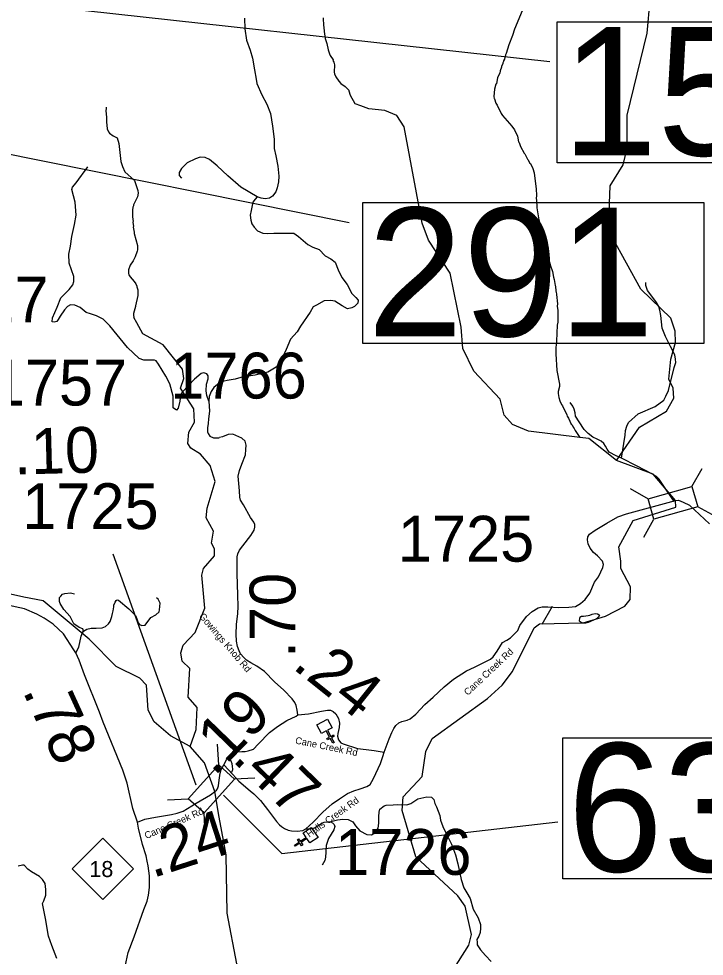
# Model space of a CAD drawing. Extents: x 1248224 to 1454986, y 825081 to 985870.
# Drawn here: x 1346513 to 1353986, y 940528 to 950753 of the extents above; entities that cross this region are included whole.
import ezdxf

# ---------------------------------------------------------------- set-up
doc = ezdxf.new("R2010")
doc.units = 0
for name, color, linetype in [('Exist Cultural Church CELL', 7, 'Continuous'), ('Exist Hydrographic Creek Single Shore', 7, 'Continuous'), ('Exist Hydrographic Misc Water Feature', 7, 'Continuous'), ('Exist Road Non-System Type 51', 7, 'Continuous'), ('Exist Road Primary NC Attributed', 7, 'Continuous'), ('Exist Road Primary NC Mileage Hundredths English Label', 7, 'Continuous'), ('Exist Road Primary NC Shield CELL', 7, 'Continuous'), ('Exist Road Primary NC Shield Number Label', 7, 'Continuous'), ('Exist Road Secondary Mileage Hundredths English Label', 7, 'Continuous'), ('Exist Road Secondary Structure Standard Bridge CELL', 7, 'Continuous'), ('Exist Road Secondary Structure Standard Bridge Number Label', 7, 'Continuous'), ('Exist Road Secondary Type 51 Attributed', 7, 'Continuous'), ('Exist Road Secondary Type 51 Label', 7, 'Continuous'), ('Exist Road Secondary Type 51 Number Label', 7, 'Continuous')]:
    doc.layers.add(name, color=color, linetype=linetype)

msp = doc.modelspace()

# ---------------------------------------------------------------- linework, layer by layer
at = {"layer": 'Exist Cultural Church CELL'}
for points in [[(1349929, 943021), (1349879, 942994), (1349915, 942926), (1349943, 942942), (1349950, 942928), (1349922, 942912), (1349951, 942859), (1349937, 942852), (1349908, 942905), (1349880, 942890), (1349872, 942904), (1349901, 942919), (1349865, 942986), (1349814, 942959), (1349763, 943052), (1349878, 943114)], [(1349686, 941764), (1349654, 941812), (1349591, 941770), (1349608, 941743), (1349595, 941734), (1349577, 941761), (1349527, 941728), (1349518, 941741), (1349569, 941774), (1349551, 941801), (1349564, 941810), (1349582, 941783), (1349645, 941825), (1349614, 941873), (1349702, 941932), (1349775, 941823)]]:
    msp.add_lwpolyline(points, close=True, dxfattribs=at)
at = {"layer": 'Exist Hydrographic Creek Single Shore'}
for points in [[(1353029, 945934), (1353279, 946297), (1353575, 946472), (1353653, 946615), (1353647, 946723), (1353599, 946823), (1353620, 947039), (1353674, 947222), (1353669, 947346), (1353622, 947489), (1353295, 947804), (1352983, 948371), (1352945, 948546), (1352961, 948930), (1353100, 949160), (1353146, 949343), (1353145, 949701), (1353365, 950596), (1353397, 950964)], [(1353029, 945934), (1352726, 946174), (1352629, 946187), (1352069, 946256), (1351895, 946328), (1351806, 946429), (1351760, 946603), (1351474, 946911), (1351355, 947157), (1351335, 947390), (1351214, 947977), (1350980, 948339), (1350909, 948525), (1350716, 949573), (1350635, 949699), (1350503, 949751), (1350328, 949771), (1350242, 949802), (1350181, 949825)], [(1353671, 945499), (1353430, 945786), (1353029, 945934)], [(1351239, 940363), (1351420, 940648), (1351447, 940766), (1351379, 941076), (1351298, 941186), (1350841, 941612), (1350693, 942117), (1350705, 942268), (1350910, 942487), (1350949, 942762), (1351019, 942902), (1351621, 943340), (1351783, 943484), (1351894, 943633), (1352130, 944111), (1352189, 944152), (1352665, 944166), (1352908, 944236), (1353119, 944347), (1353179, 944421), (1353182, 944556), (1353078, 944758), (1353075, 944836), (1353054, 944994), (1353209, 945281), (1353675, 945427), (1353671, 945499)], [(1348382, 942817), (1348168, 942933), (1347988, 943084), (1347924, 943214), (1347905, 943486), (1347832, 943563), (1347576, 943687), (1347282, 943985), (1346777, 944406), (1346567, 944444), (1345884, 944599), (1345790, 944588), (1345379, 944710)], [(1348651, 942324), (1348539, 942638), (1348382, 942817)], [(1349151, 940072), (1349123, 940090), (1348889, 940446), (1348784, 941000), (1348773, 941634), (1348698, 942044), (1348651, 942324)]]:
    msp.add_lwpolyline(points, dxfattribs=at)
at = {"layer": 'Exist Hydrographic Misc Water Feature'}
for points in [[(1352000, 950839), (1351916, 950641), (1351896, 950569), (1351854, 950470), (1351828, 950375), (1351820, 950359), (1351807, 950311), (1351798, 950295), (1351798, 950287), (1351790, 950272), (1351790, 950264), (1351777, 950232), (1351777, 950224), (1351760, 950184), (1351756, 950160), (1351731, 950113), (1351721, 950045), (1351715, 950039), (1351700, 949986), (1351692, 949906), (1351696, 949884), (1351698, 949878)], [(1349833, 950763), (1349835, 950675), (1349838, 950667), (1349838, 950643), (1349842, 950635), (1349841, 950613), (1349852, 950539), (1349870, 950483), (1349886, 950414), (1349904, 950358), (1349909, 950354), (1349939, 950305), (1349938, 950297), (1349946, 950281), (1349953, 950249), (1349952, 950169), (1349955, 950153), (1349971, 950120), (1350002, 950074), (1350025, 950047), (1350072, 950014), (1350111, 949973), (1350110, 949968), (1350126, 949921), (1350176, 949830), (1350181, 949825)], [(1351698, 949878), (1351712, 949833), (1351728, 949809), (1351770, 949720), (1351785, 949698), (1351889, 949582), (1351918, 949541), (1351949, 949472), (1351961, 949412), (1351967, 949404), (1351982, 949359), (1352021, 949287), (1352028, 949278), (1352059, 949222), (1352067, 949214), (1352082, 949181), (1352090, 949173), (1352117, 949118), (1352132, 949072), (1352154, 948896), (1352157, 948828), (1352154, 948788), (1352158, 948780), (1352160, 948690), (1352181, 948559), (1352236, 948346), (1352254, 948238), (1352265, 948189), (1352287, 948125), (1352299, 948101), (1352306, 948068), (1352333, 947996), (1352343, 947936), (1352351, 947911), (1352361, 947843), (1352365, 947835), (1352368, 947783), (1352372, 947775), (1352375, 947747), (1352385, 947643), (1352384, 947619), (1352391, 947570), (1352388, 947443), (1352384, 947411), (1352376, 947235), (1352368, 947163), (1352369, 947099), (1352379, 946915), (1352408, 946766), (1352407, 946742), (1352392, 946687), (1352392, 946665), (1352399, 946624), (1352410, 946586), (1352429, 946546), (1352441, 946530), (1352487, 946435), (1352490, 946420), (1352506, 946396), (1352536, 946331), (1352544, 946323), (1352556, 946299), (1352567, 946283), (1352577, 946261), (1352629, 946187)], [(1347465, 949789), (1347467, 949773), (1347463, 949749), (1347469, 949681), (1347468, 949627), (1347478, 949554), (1347490, 949518), (1347501, 949504), (1347541, 949475), (1347584, 949454), (1347603, 949394), (1347626, 949197), (1347643, 949141), (1347670, 949084), (1347774, 948990), (1347812, 948881), (1347813, 948849), (1347806, 948809), (1347764, 948722), (1347764, 948714), (1347756, 948698), (1347751, 948666), (1347753, 948594), (1347760, 948542), (1347758, 948536), (1347763, 948486), (1347761, 948480), (1347770, 948426), (1347769, 948410), (1347807, 948281), (1347808, 948233), (1347805, 948217), (1347780, 948158), (1347759, 948114), (1347727, 948066), (1347709, 948016), (1347708, 947976), (1347712, 947959), (1347727, 947937), (1347772, 947886), (1347790, 947862), (1347801, 947837), (1347801, 947829), (1347812, 947797), (1347812, 947733), (1347784, 947622), (1347786, 947614), (1347762, 947538), (1347762, 947514), (1347766, 947506), (1347767, 947496)], [(1348382, 942817), (1348445, 943000), (1348458, 943242), (1348361, 943353), (1348376, 943667), (1348294, 943745), (1348280, 943837), (1348306, 943922), (1348434, 944060), (1348541, 944324), (1348507, 944683), (1348525, 944758), (1348645, 944897), (1348646, 944972), (1348614, 945032), (1348634, 945166), (1348554, 945309), (1348565, 945417), (1348654, 945707), (1348600, 945882), (1348494, 946003), (1348387, 946070), (1348355, 946120), (1348366, 946245), (1348427, 946352), (1348421, 946497), (1348276, 946723), (1348312, 946830), (1348298, 946932), (1348087, 947196), (1347864, 947315), (1347800, 947435), (1347767, 947496)], [(1352848, 944246), (1352839, 944249), (1352823, 944261), (1352799, 944262), (1352759, 944255), (1352735, 944243), (1352719, 944240), (1352671, 944233), (1352647, 944233), (1352630, 944224), (1352624, 944216), (1352622, 944188)], [(1352622, 944188), (1352645, 944171), (1352661, 944165), (1352693, 944164), (1352725, 944172), (1352806, 944208), (1352822, 944219), (1352848, 944246)]]:
    msp.add_lwpolyline(points, dxfattribs=at)
at = {"layer": 'Exist Road Non-System Type 51'}
msp.add_line((1352326, 944343), (1352216, 944145), dxfattribs=at)
for points in [[(1348973, 950761), (1348976, 950644), (1348996, 950520), (1349035, 950412), (1349061, 950323), (1349082, 950197), (1349099, 950094), (1349108, 950047)], [(1349108, 950047), (1349164, 949924), (1349217, 949821), (1349258, 949718), (1349278, 949583), (1349296, 949441), (1349296, 949339), (1349314, 949259), (1349337, 949145), (1349349, 949036), (1349343, 948974), (1349328, 948909), (1349317, 948865), (1349278, 948818), (1349246, 948795), (1349199, 948789), (1349155, 948795), (1349111, 948812)], [(1349111, 948812), (1348935, 948918), (1348791, 949039), (1348676, 949150), (1348591, 949218), (1348544, 949239), (1348491, 949242), (1348438, 949227), (1348350, 949180), (1348286, 949121), (1348262, 949077), (1348262, 949045), (1348286, 949015)], [(1348585, 946581), (1348562, 946643), (1348556, 946696), (1348559, 946766), (1348579, 946825), (1348576, 946860), (1348562, 946881), (1348532, 946890), (1348503, 946884), (1348430, 946822), (1348297, 946684), (1348277, 946652), (1348268, 946584), (1348250, 946505), (1348233, 946484), (1348197, 946511), (1348195, 946637), (1348159, 946772), (1348115, 946854), (1348036, 946987), (1348012, 947022), (1347992, 947031), (1347930, 947028), (1347877, 947031), (1347827, 947046), (1347698, 947169), (1347504, 947404), (1347434, 947478), (1347360, 947513), (1347293, 947534), (1347249, 947551), (1347181, 947604), (1347125, 947628), (1347078, 947634), (1347043, 947616), (1347011, 947578), (1346964, 947510), (1346943, 947472), (1346929, 947451), (1346899, 947445), (1346876, 947448), (1346879, 947492), (1346932, 947607), (1346973, 947710), (1347061, 947801), (1347102, 947851), (1347114, 947889), (1347114, 947942), (1347061, 948089), (1347058, 948186), (1347075, 948274), (1347090, 948377), (1347122, 948510), (1347137, 948612), (1347128, 948754), (1347093, 948892), (1347099, 948915), (1347137, 948962), (1347266, 949139)], [(1349111, 948812), (1349090, 948786), (1349064, 948751), (1349046, 948660), (1349037, 948610), (1349043, 948557), (1349052, 948518), (1349079, 948480), (1349114, 948439), (1349173, 948413), (1349225, 948410), (1349293, 948413), (1349440, 948416), (1349510, 948413), (1349563, 948377), (1349663, 948292), (1349719, 948263), (1349786, 948236), (1349854, 948169), (1349916, 948133), (1349963, 948098), (1349995, 948013), (1350033, 947930), (1350092, 947854), (1350145, 947757), (1350186, 947713), (1350212, 947684), (1350209, 947651), (1350171, 947613), (1350142, 947601), (1350098, 947589), (1350039, 947622), (1349960, 947672), (1349913, 947681), (1349842, 947675), (1349757, 947631), (1349722, 947610), (1349690, 947554), (1349584, 947401), (1349549, 947340), (1349475, 947260), (1349428, 947146), (1349366, 947010), (1349319, 946954), (1349228, 946899), (1349090, 946866), (1348958, 946846), (1348873, 946822), (1348785, 946807), (1348720, 946793), (1348679, 946763), (1348641, 946731), (1348609, 946687), (1348588, 946634), (1348585, 946581)], [(1353671, 947042), (1353664, 947088), (1353618, 947179), (1353564, 947288), (1353528, 947377), (1353513, 947517), (1353502, 947575), (1353489, 947614), (1353466, 947660), (1353405, 947741), (1353368, 947788), (1353349, 947842), (1353350, 947875)], [(1353085, 945961), (1353122, 946210), (1353127, 946264), (1353143, 946310), (1353159, 946349), (1353267, 946445), (1353449, 946524), (1353544, 946592), (1353567, 946635), (1353596, 946697), (1353657, 946948), (1353676, 947003), (1353671, 947042)], [(1348585, 946581), (1348591, 946472), (1348582, 946390), (1348576, 946340), (1348570, 946293), (1348570, 946249), (1348576, 946228), (1348597, 946199), (1348635, 946184), (1348697, 946181)], [(1353085, 945961), (1353024, 945986), (1352948, 946025), (1352929, 946060), (1352908, 946092), (1352890, 946121), (1352861, 946147), (1352819, 946168), (1352772, 946189), (1352720, 946228), (1352675, 946275), (1352621, 946358), (1352582, 946417), (1352579, 946455), (1352568, 946495), (1352552, 946528), (1352523, 946566)], [(1353659, 945488), (1353538, 945667), (1353495, 945730), (1353465, 945759), (1353414, 945790), (1353255, 945873), (1353085, 945961)], [(1347220, 944074), (1347212, 944099), (1347170, 944113), (1347114, 944153), (1347097, 944184), (1347072, 944234), (1347004, 944309), (1346964, 944374), (1346956, 944399), (1346956, 944416), (1346958, 944441), (1346972, 944455), (1346991, 944478), (1347016, 944486), (1347077, 944491), (1347120, 944482)], [(1347220, 944074), (1347256, 944095), (1347301, 944107), (1347356, 944107), (1347422, 944111), (1347460, 944126), (1347491, 944153), (1347510, 944178), (1347526, 944232), (1347533, 944266), (1347543, 944297), (1347549, 944339), (1347549, 944359), (1347562, 944389), (1347574, 944407), (1347587, 944414), (1347601, 944411), (1347712, 944318), (1347785, 944245), (1347801, 944209), (1347816, 944163), (1347830, 944147), (1347855, 944136), (1347891, 944138), (1347951, 944224), (1348007, 944251), (1348043, 944286), (1348047, 944305), (1348051, 944343), (1348055, 944378), (1348034, 944422), (1348016, 944436)], [(1347135, 943838), (1347166, 943901), (1347193, 944020), (1347206, 944055), (1347220, 944074)], [(1348834, 942536), (1348848, 942565), (1348841, 942602), (1348839, 942628), (1348828, 942656), (1348809, 942688)], [(1349914, 941999), (1349987, 942016), (1350047, 942024), (1350105, 942020), (1350155, 941993), (1350182, 941949), (1350230, 941895), (1350307, 941858), (1350359, 941854), (1350403, 941877), (1350432, 941927), (1350439, 941979), (1350437, 942052), (1350443, 942100), (1350449, 942131), (1350495, 942170), (1350518, 942175), (1350593, 942179), (1350643, 942183), (1350745, 942181), (1350788, 942193), (1350863, 942245), (1350928, 942260), (1350963, 942268), (1351011, 942264), (1351038, 942237), (1351049, 942193), (1351068, 942158), (1351103, 942064), (1351109, 942012), (1351136, 941945), (1351169, 941875), (1351231, 941752), (1351275, 941635), (1351300, 941537), (1351337, 941366), (1351366, 941273), (1351397, 941219), (1351435, 941157), (1351468, 941042), (1351520, 940946), (1351547, 940875), (1351547, 940834), (1351541, 940788), (1351527, 940746), (1351506, 940711), (1351510, 940682), (1351510, 940653), (1351545, 940597), (1351602, 940538), (1351662, 940472)], [(1349643, 941918), (1349685, 941918), (1349735, 941929), (1349795, 941966), (1349841, 941991), (1349914, 941999)], [(1349914, 941999), (1349951, 941966), (1349960, 941943), (1349949, 941908), (1349891, 941814), (1349864, 941735), (1349862, 941664), (1349858, 941610), (1349851, 941574), (1349822, 941520)], [(1346926, 940503), (1346872, 940647), (1346836, 940746), (1346804, 940941), (1346771, 941105), (1346785, 941134), (1346807, 941196), (1346807, 941258), (1346799, 941323), (1346771, 941365), (1346737, 941399), (1346652, 941450), (1346612, 941479), (1346570, 941521), (1346553, 941521), (1346505, 941510)]]:
    msp.add_lwpolyline(points, dxfattribs=at)
at = {"layer": 'Exist Road Primary NC Attributed'}
for points in [[(1347806, 941991), (1347756, 942139), (1347694, 942416), (1347649, 942557), (1347434, 943081), (1347393, 943189), (1347228, 943599), (1347170, 943759), (1347135, 943838), (1347113, 943872), (1347000, 944044), (1346887, 944151), (1346790, 944217), (1346708, 944261), (1346574, 944317), (1346251, 944386), (1346128, 944417), (1345738, 944506), (1345586, 944539), (1345428, 944579), (1345305, 944615), (1345269, 944629), (1345214, 944662)], [(1347674, 940416), (1347707, 940571), (1347769, 940739), (1347877, 941039), (1347912, 941130), (1347926, 941194), (1347937, 941279), (1347939, 941406), (1347931, 941459), (1347922, 941515), (1347914, 941567), (1347902, 941625), (1347862, 941748), (1347817, 941926), (1347806, 941991)]]:
    msp.add_lwpolyline(points, dxfattribs=at)
at = {"layer": 'Exist Road Primary NC Shield CELL'}
msp.add_lwpolyline([(1347096, 941482), (1347429, 941815), (1347762, 941482), (1347429, 941149)], close=True, dxfattribs=at)
at = {"layer": 'Exist Road Secondary Structure Standard Bridge CELL'}
for p, q in [((1353852, 945652), (1353962, 945849)), ((1353177, 945629), (1353374, 945518)), ((1353913, 945434), (1354111, 945323)), ((1353326, 945098), (1353437, 945295)), ((1348693, 942615), (1348681, 942841)), ((1348862, 942464), (1349088, 942476)), ((1348135, 942234), (1348361, 942247)), ((1348546, 941866), (1348534, 942092))]:
    msp.add_line(p, q, dxfattribs=at)
for points in [[(1353374, 945518), (1353851, 945653), (1353914, 945430), (1353437, 945295)], [(1348361, 942247), (1348692, 942616), (1348865, 942461), (1348534, 942092)]]:
    msp.add_lwpolyline(points, close=True, dxfattribs=at)
at = {"layer": 'Exist Road Secondary Structure Standard Bridge Number Label'}
msp.add_line((1344448, 951151), (1352304, 950288), dxfattribs=at)
for points in [[(1352383, 950719), (1356099, 950719), (1356099, 949183), (1352383, 949183)], [(1350264, 948748), (1353980, 948748), (1353980, 947212), (1350264, 947212)], [(1352444, 942910), (1356160, 942910), (1356160, 941373), (1352444, 941373)]]:
    msp.add_lwpolyline(points, close=True, dxfattribs=at)
for points in [[(1344844, 949586), (1346249, 949310), (1350114, 948532)], [(1348744, 942287), (1349382, 941649), (1352389, 941996)]]:
    msp.add_lwpolyline(points, dxfattribs=at)
at = {"layer": 'Exist Road Secondary Type 51 Attributed'}
for points in [[(1349555, 943160), (1349547, 943213), (1349537, 943262), (1349522, 943296), (1349492, 943335), (1349401, 943430), (1349302, 943523), (1349192, 943634), (1349109, 943691), (1349042, 943728), (1348996, 943756), (1348965, 943788), (1348929, 943825), (1348914, 943860), (1348898, 943905), (1348888, 943965), (1348882, 944040), (1348886, 944147), (1348900, 944265), (1348906, 944343), (1348902, 944465), (1348894, 944704), (1348894, 944886), (1348900, 944918), (1348920, 944956), (1348957, 945005), (1349042, 945118), (1349080, 945174), (1349088, 945207), (1349088, 945237), (1349074, 945263), (1349038, 945312), (1348961, 945450), (1348930, 945504), (1348922, 945537), (1348920, 945603), (1348906, 945763), (1348920, 945825), (1348943, 945894), (1348983, 945997), (1348989, 946054), (1348991, 946103), (1348981, 946145), (1348945, 946178), (1348847, 946221), (1348795, 946217), (1348732, 946195), (1348701, 946186)], [(1350496, 942754), (1350552, 942898), (1350578, 942967), (1350601, 943011), (1350623, 943046), (1350657, 943074), (1350690, 943090), (1350746, 943104), (1350779, 943117), (1350842, 943169), (1350939, 943274), (1351030, 943355), (1351150, 943465), (1351253, 943550), (1351395, 943640), (1351480, 943683), (1351618, 943751), (1351657, 943770), (1351685, 943794), (1351728, 943855), (1351788, 943952), (1351833, 943976), (1351873, 944002), (1351910, 944037), (1351952, 944081), (1351977, 944136), (1352048, 944234), (1352111, 944289), (1352174, 944327), (1352220, 944339), (1352281, 944339), (1352399, 944331), (1352508, 944337), (1352581, 944343), (1352638, 944376), (1352688, 944418), (1352737, 944487), (1352790, 944608), (1352833, 944666), (1352859, 944721), (1352880, 944770), (1352886, 944802), (1352878, 944838), (1352823, 944895), (1352780, 944931), (1352742, 944978), (1352722, 945025), (1352714, 945069), (1352716, 945104), (1352736, 945132), (1352797, 945174), (1352922, 945253), (1353044, 945321), (1353139, 945353), (1353671, 945499)], [(1353671, 945499), (1353704, 945501), (1353757, 945480), (1353825, 945449), (1354042, 945243)], [(1348747, 942616), (1348781, 942677), (1348817, 942720), (1348843, 942741), (1348890, 942758), (1348943, 942761), (1348981, 942761), (1349014, 942767), (1349071, 942788), (1349124, 942843), (1349247, 942969), (1349333, 943033), (1349436, 943100), (1349536, 943148), (1349555, 943160)], [(1349555, 943160), (1349672, 943171), (1349814, 943203), (1349878, 943212), (1349911, 943211), (1349942, 943196), (1349969, 943171), (1349999, 943123), (1350011, 943071), (1350006, 943024), (1349991, 942956), (1349988, 942928), (1349997, 942887), (1350023, 942857), (1350050, 942844), (1350206, 942793), (1350301, 942782), (1350389, 942771), (1350496, 942754)], [(1348747, 942616), (1348847, 942512), (1348913, 942438), (1349034, 942333), (1349077, 942301), (1349148, 942226), (1349224, 942130), (1349323, 941998), (1349357, 941963), (1349377, 941944), (1349408, 941920), (1349448, 941902), (1349485, 941896), (1349548, 941894), (1349608, 941901), (1349643, 941918), (1349724, 941989), (1349829, 942101), (1349928, 942190), (1350009, 942246), (1350097, 942303), (1350165, 942331), (1350236, 942356), (1350307, 942380), (1350342, 942403), (1350381, 942467), (1350457, 942629), (1350482, 942708), (1350496, 942754)], [(1348651, 942324), (1348669, 942339), (1348678, 942356), (1348689, 942386), (1348698, 942450), (1348707, 942525), (1348721, 942565), (1348747, 942616)], [(1347806, 941991), (1347888, 942023), (1348002, 942046), (1348067, 942057), (1348177, 942074), (1348240, 942088), (1348305, 942109), (1348447, 942197), (1348602, 942288), (1348651, 942324)]]:
    msp.add_lwpolyline(points, dxfattribs=at)
at = {"layer": 'Exist Road Secondary Type 51 Number Label'}
msp.add_line((1348446, 942393), (1347541, 944914), dxfattribs=at)

# ---------------------------------------------------------------- texts
at = {"layer": 'Exist Road Primary NC Mileage Hundredths English Label'}
msp.add_text('.78', height=500, rotation=294.5951, dxfattribs=at).set_placement((1346550, 943423))
at = {"layer": 'Exist Road Primary NC Shield Number Label'}
msp.add_text('18', height=175, dxfattribs=at).set_placement((1347283, 941392))
at = {"layer": 'Exist Road Secondary Mileage Hundredths English Label'}
for s, rotation, p in [('.10', 1.5043, (1346464, 945781)), ('.70', 90, (1349529, 943781)), ('.24', 321.3281, (1349484, 943677)), ('.19', 45.9062, (1348643, 942481)), ('.47', 315.9763, (1348827, 942667)), ('.24', 17.9138, (1347969, 941378))]:
    msp.add_text(s, height=500, rotation=rotation, dxfattribs=at).set_placement(p)
at = {"layer": 'Exist Road Secondary Structure Standard Bridge Number Label'}
for s, p in [('153', (1352434, 949262)), ('291', (1350314, 947291)), ('633', (1352494, 941452))]:
    msp.add_text(s, height=1400, dxfattribs=at).set_placement(p)
at = {"layer": 'Exist Road Secondary Type 51 Label'}
for s, rotation, p in [('Gowings Knob Rd', 310.4848, (1348473, 944233)), ('Cane Creek Rd', 43.2568, (1351408, 943367)), ('Cane Creek Rd', 348.4261, (1349522, 942849)), ('Halls Creek Rd', 35.4729, (1349680, 941821)), ('Cane Creek Rd', 23.7742, (1347903, 941805))]:
    msp.add_text(s, height=75, rotation=rotation, dxfattribs=at).set_placement(p)
at = {"layer": 'Exist Road Secondary Type 51 Number Label'}
for s, p in [('1727', (1345350, 947441)), ('1766', (1348165, 946611)), ('1757', (1346207, 946535)), ('1725', (1346550, 945187)), ('1725', (1350645, 944832)), ('1726', (1349961, 941416))]:
    msp.add_text(s, height=500, dxfattribs=at).set_placement(p)

doc.saveas('drawing.dxf')
